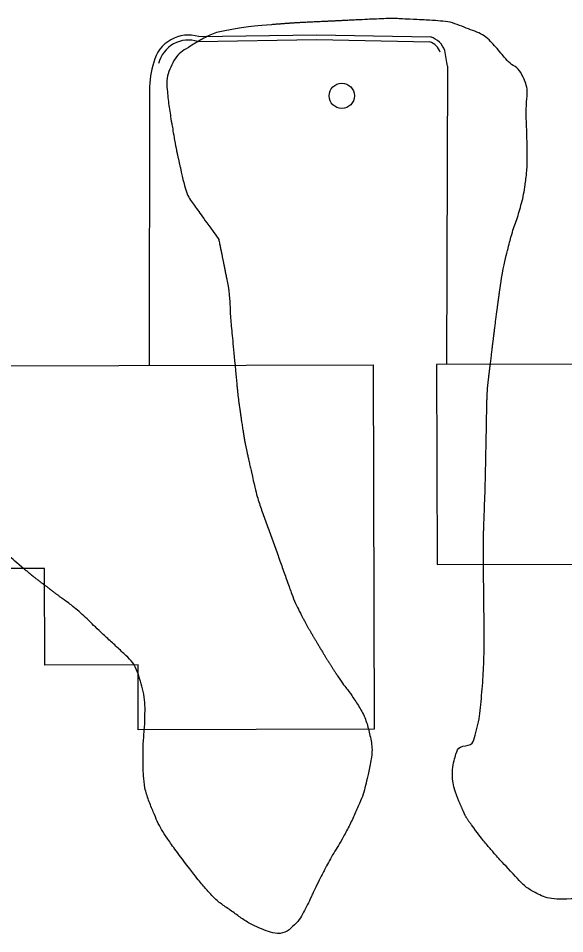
# Model space of a CAD drawing. Extents: x 2145380 to 2156929, y 139568 to 149130.
# Drawn here: x 2150499.4 to 2150565.5, y 144731.9 to 144842.8 of the extents above; entities that cross this region are included whole.
import ezdxf

# ---------------------------------------------------------------- set-up
doc = ezdxf.new("R2010")
doc.units = 0
for name, color, linetype in [('Default', 7, 'Continuous'), ('TOPO_Asphalt', 7, 'Continuous'), ('TOPO_Building', 7, 'Continuous'), ('TOPO_Curb Back', 7, 'Continuous'), ('TOPO_Tree Line', 7, 'Continuous'), ('TOPO_Water Meter', 7, 'Continuous')]:
    doc.layers.add(name, color=color, linetype=linetype)

# ---------------------------------------------------------------- blocks, each defined once
blk = doc.blocks.new('WTRMTR')
at = {"layer": 'Default'}
blk.add_circle((0, 0), 3.89, dxfattribs=at)

msp = doc.modelspace()

# ---------------------------------------------------------------- linework, layer by layer
at = {"layer": 'TOPO_Asphalt'}
for points in [[(2150551.32, 144836.98), (2150551.2, 144800.83)], [(2150515.27, 144834.09), (2150515.2, 144800.73)]]:
    msp.add_lwpolyline(points, dxfattribs=at)
for centre, radius, start, end in [((2150528.35, 144834.14), 23.15, 7.0486, 11.7965), ((2150525.19, 144834.36), 9.92, 161.6941, 181.5736)]:
    msp.add_arc(centre, radius, start, end, dxfattribs=at)
at = {"layer": 'TOPO_Building'}
for points in [[(2150542.45, 144756.65), (2150513.9, 144756.58), (2150513.89, 144764.45), (2150502.57, 144764.42), (2150502.54, 144776.15), (2150496.2, 144776.14), (2150496.14, 144800.69), (2150542.34, 144800.8)], [(2150567.15, 144761.8), (2150599.94, 144761.86), (2150599.88, 144796.66), (2150576.19, 144796.62), (2150576.18, 144800.88), (2150550.02, 144800.83), (2150550.07, 144776.61), (2150567.12, 144776.64)]]:
    msp.add_lwpolyline(points, close=True, dxfattribs=at)
at = {"layer": 'TOPO_Curb Back'}
for points in [[(2150521.13, 144839.97), (2150535.49, 144840.21), (2150549.19, 144839.93)], [(2150521.22, 144840.57), (2150535.49, 144840.81), (2150549.29, 144840.53)]]:
    msp.add_lwpolyline(points, dxfattribs=at)
for centre, radius, start, end in [((2150519.98, 144836.42), 4.34, 73.3481, 165.9219), ((2150519.98, 144836.42), 3.74, 71.9747, 165.9233), ((2150548.54, 144838.03), 2.01, 18.8405, 71.0411), ((2150548.54, 144838.03), 2.61, 18.8381, 73.2353)]:
    msp.add_arc(centre, radius, start, end, dxfattribs=at)
at = {"layer": 'TOPO_Tree Line'}
for points, degree in [([(2150534.19, 144842.3), (2150532.8, 144842.23), (2150531.41, 144842.13), (2150530.03, 144842.02)], 2), ([(2150540.6, 144842.61), (2150538.46, 144842.5), (2150536.33, 144842.4), (2150534.19, 144842.3)], 2), ([(2150546.79, 144842.68), (2150545.84, 144842.71), (2150544.89, 144842.81), (2150543.94, 144842.76), (2150542.83, 144842.71), (2150541.71, 144842.66), (2150540.6, 144842.61)], 3), ([(2150560.88, 144830.64), (2150560.81, 144832.36), (2150561.22, 144834.11), (2150560.44, 144835.78), (2150559.99, 144836.72), (2150559.06, 144837.16), (2150558.41, 144837.88), (2150557.79, 144838.57), (2150557.22, 144839.31), (2150556.56, 144839.99), (2150555.83, 144840.72), (2150554.88, 144841.13), (2150553.91, 144841.5), (2150552.79, 144841.94), (2150551.68, 144842.36), (2150550.5, 144842.46), (2150549.27, 144842.56), (2150548.03, 144842.62), (2150546.79, 144842.68)], 3), ([(2150530.03, 144842.02), (2150528.27, 144841.9), (2150526.53, 144841.65), (2150524.79, 144841.36), (2150523.12, 144841.07), (2150521.65, 144840.31), (2150520.15, 144839.39), (2150519.22, 144838.82), (2150518.46, 144838.18), (2150517.97, 144837.16), (2150517.45, 144836.08), (2150517.3, 144834.99), (2150517.42, 144833.9), (2150517.52, 144832.96), (2150517.62, 144832.01), (2150517.78, 144831.07), (2150517.93, 144830.14), (2150518.09, 144829.22), (2150518.24, 144828.3)], 3), ([(2150557.78, 144810.62), (2150558.08, 144812.58), (2150558.55, 144814.51), (2150559.07, 144816.43), (2150559.32, 144817.34), (2150559.68, 144818.2), (2150559.94, 144819.1), (2150560.24, 144820.15), (2150560.53, 144821.2), (2150560.69, 144822.28), (2150560.94, 144823.98), (2150561.01, 144825.68), (2150560.98, 144827.37), (2150560.96, 144828.46), (2150560.93, 144829.55), (2150560.88, 144830.64)], 3), ([(2150518.24, 144828.3), (2150518.46, 144827.09), (2150518.72, 144825.9), (2150518.99, 144824.69)], 2), ([(2150518.99, 144824.69), (2150519.33, 144823.17), (2150519.65, 144821.56), (2150520.56, 144820.29), (2150521.59, 144818.87), (2150522.61, 144817.44), (2150523.64, 144816.01)], 3), ([(2150523.64, 144816.01), (2150523.98, 144814.32), (2150524.32, 144812.63), (2150524.66, 144810.95)], 2), ([(2150524.66, 144810.95), (2150525.01, 144809.18), (2150524.98, 144807.36), (2150525.15, 144805.57), (2150525.38, 144803.21), (2150525.6, 144800.86), (2150525.82, 144798.5)], 3), ([(2150557.29, 144807.05), (2150557.45, 144808.24), (2150557.61, 144809.43), (2150557.78, 144810.62)], 2), ([(2150556.53, 144800.89), (2150556.78, 144802.95), (2150557.03, 144805), (2150557.29, 144807.05)], 2), ([(2150556.11, 144796.15), (2150556.15, 144797.74), (2150556.34, 144799.32), (2150556.53, 144800.89)], 2), ([(2150525.82, 144798.5), (2150525.97, 144796.97), (2150526.19, 144795.44), (2150526.41, 144793.91)], 2), ([(2150556, 144790.42), (2150556.04, 144792.33), (2150556.07, 144794.24), (2150556.11, 144796.15)], 2), ([(2150526.41, 144793.91), (2150526.71, 144791.86), (2150527.15, 144789.84), (2150527.59, 144787.82)], 2), ([(2150555.8, 144782.94), (2150555.84, 144784.11), (2150555.89, 144785.27), (2150555.92, 144786.43), (2150555.95, 144787.76), (2150555.97, 144789.09), (2150556, 144790.42)], 3), ([(2150527.59, 144787.82), (2150527.94, 144786.28), (2150528.29, 144784.73), (2150528.82, 144783.24), (2150529.45, 144781.46), (2150530.12, 144779.69), (2150530.75, 144777.9), (2150531.34, 144776.24), (2150531.92, 144774.58), (2150532.53, 144772.92), (2150532.88, 144771.95), (2150533.36, 144771.03), (2150533.84, 144770.11)], 3), ([(2150499.81, 144776.3), (2150498.9, 144777.07), (2150498, 144777.84), (2150497.16, 144778.68), (2150495.85, 144779.98), (2150494.61, 144781.35), (2150493.32, 144782.67), (2150492.52, 144783.48), (2150491.72, 144784.28), (2150490.89, 144785.09)], 3), ([(2150555.69, 144777.32), (2150555.67, 144779.2), (2150555.73, 144781.07), (2150555.8, 144782.94)], 2), ([(2150555.73, 144773.63), (2150555.71, 144774.86), (2150555.7, 144776.09), (2150555.69, 144777.32)], 2), ([(2150501.93, 144774.58), (2150501.21, 144775.14), (2150500.51, 144775.72), (2150499.81, 144776.3)], 2), ([(2150504.67, 144772.51), (2150503.76, 144773.2), (2150502.85, 144773.89), (2150501.93, 144774.58)], 2), ([(2150552.72, 144747.94), (2150551.93, 144749.71), (2150551.84, 144752.01), (2150552.41, 144753.78), (2150552.68, 144754.64), (2150554.36, 144754.67), (2150554.6, 144755.58), (2150554.95, 144756.9), (2150555.25, 144758.24), (2150555.37, 144759.6), (2150555.51, 144761.14), (2150555.65, 144762.69), (2150555.71, 144764.24), (2150555.76, 144765.44), (2150555.8, 144766.65), (2150555.79, 144767.86), (2150555.77, 144769.79), (2150555.75, 144771.71), (2150555.73, 144773.63)], 3), ([(2150514.48, 144753.81), (2150514.5, 144755.4), (2150514.68, 144756.99), (2150514.71, 144758.58), (2150514.73, 144759.91), (2150514.53, 144761.21), (2150514.14, 144762.51), (2150513.8, 144763.66), (2150513.28, 144764.76), (2150512.43, 144765.56), (2150511.32, 144766.62), (2150510.2, 144767.63), (2150509.09, 144768.67), (2150508.29, 144769.43), (2150507.53, 144770.22), (2150506.69, 144770.94), (2150506.05, 144771.5), (2150505.36, 144772.01), (2150504.67, 144772.51)], 3), ([(2150533.84, 144770.11), (2150534.48, 144768.93), (2150535.16, 144767.78), (2150535.84, 144766.62)], 2), ([(2150535.84, 144766.62), (2150536.57, 144765.4), (2150537.33, 144764.21), (2150538.09, 144763.02)], 2), ([(2150538.09, 144763.02), (2150538.63, 144762.17), (2150539.29, 144761.41), (2150539.86, 144760.56), (2150540.79, 144759.19), (2150541.53, 144757.7), (2150541.9, 144756.11), (2150542.3, 144754.42), (2150542.06, 144752.6), (2150541.66, 144750.91), (2150541.41, 144749.84), (2150541.16, 144748.77), (2150540.72, 144747.75), (2150540.04, 144746.21), (2150539.34, 144744.71), (2150538.52, 144743.26), (2150538, 144742.33), (2150537.4, 144741.44), (2150536.9, 144740.49), (2150536.49, 144739.7), (2150536.07, 144738.9), (2150535.67, 144738.1)], 3), ([(2150520.13, 144739.74), (2150519.18, 144740.98), (2150518.24, 144742.22), (2150517.35, 144743.53), (2150516.7, 144744.48), (2150516.19, 144745.5), (2150515.74, 144746.58), (2150515.12, 144748.05), (2150514.65, 144749.54), (2150514.53, 144751.1), (2150514.46, 144752.01), (2150514.47, 144752.91), (2150514.48, 144753.81)], 3), ([(2150554.24, 144745.07), (2150553.58, 144745.95), (2150553.15, 144746.96), (2150552.72, 144747.94)], 2), ([(2150559.29, 144739.13), (2150558.37, 144740.11), (2150557.46, 144741.08), (2150556.59, 144742.09), (2150555.76, 144743.06), (2150555.01, 144744.05), (2150554.24, 144745.07)], 3), ([(2150535.67, 144738.1), (2150535.22, 144737.22), (2150534.83, 144736.31), (2150534.39, 144735.42), (2150533.92, 144734.46), (2150533.44, 144733.57), (2150532.59, 144732.76), (2150531.74, 144731.95), (2150530.39, 144731.85), (2150529.43, 144732.23), (2150528.19, 144732.71), (2150526.94, 144733.36), (2150525.8, 144734.19), (2150524.58, 144735.06), (2150523.4, 144735.86), (2150522.42, 144736.94), (2150521.6, 144737.84), (2150520.87, 144738.78), (2150520.13, 144739.74)], 3), ([(2150566.91, 144736.12), (2150565.22, 144736.04), (2150563.53, 144736.03), (2150561.88, 144736.91), (2150560.78, 144737.5), (2150560.07, 144738.28), (2150559.29, 144739.13)], 3)]:
    msp.add_open_spline(points, degree=degree, dxfattribs=at)

# ---------------------------------------------------------------- block references
at = {"layer": 'TOPO_Water Meter', "xscale": 0.39370000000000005, "yscale": 0.3937000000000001}
msp.add_blockref('WTRMTR', (2150538.54, 144833.4), dxfattribs=at)

doc.saveas('drawing.dxf')
